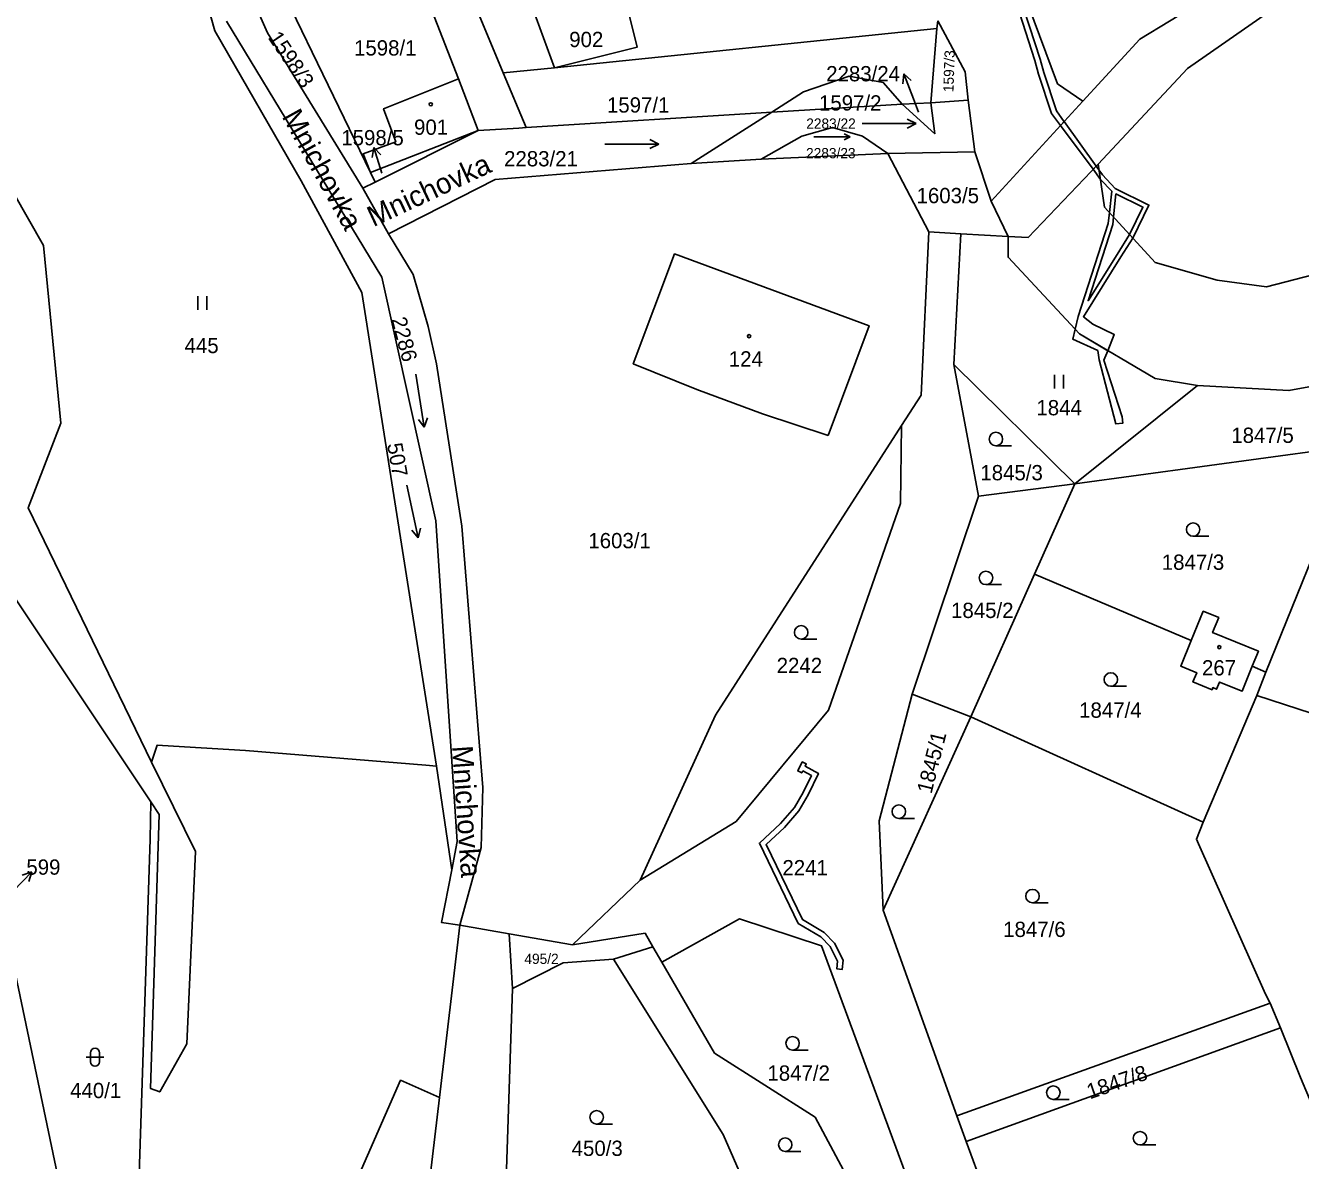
# Model space of a CAD drawing. Extents: x -725728 to -720881, y -1068679 to -1063504.
# Drawn here: x -723450.7 to -723308.8, y -1067405.4 to -1067279.2 of the extents above; entities that cross this region are included whole.
import ezdxf

# ---------------------------------------------------------------- set-up
doc = ezdxf.new("R2010")
doc.units = 0
for name, color, linetype in [('Hranice parcel', 7, 'Continuous'), ('Parcelní čísla', 7, 'Continuous'), ('Pop  PČ popisy', 7, 'Continuous'), ('Věcná břemena k části', 7, 'Continuous'), ('Značky budov', 7, 'Continuous'), ('Značky kultur', 7, 'Continuous')]:
    doc.layers.add(name, color=color, linetype=linetype)

# ---------------------------------------------------------------- blocks, each defined once
blk = doc.blocks.new('1029_110')
at = {"layer": 'Pop  PČ popisy'}
for p, q in [((0, 0), (0.208, 0.216)), ((0.208, 0.216), (0.103, 0.179)), ((0.208, 0.216), (0.175, 0.109))]:
    blk.add_line(p, q, dxfattribs=at)
blk = doc.blocks.new('3.04_3')
at = {"layer": 'Značky kultur'}
blk.add_line((0.001, 0), (0.176, 0), dxfattribs=at)
blk.add_circle((0.001, 0.075), 0.075, dxfattribs=at)
blk = doc.blocks.new('3.04_2')
at = {"layer": 'Značky kultur'}
blk.add_line((0.001, 0), (0.176, 0), dxfattribs=at)
blk.add_circle((0.001, 0.075), 0.075, dxfattribs=at)
blk = doc.blocks.new('3.16_2')
at = {"layer": 'Značky kultur'}
for p, q in [((-0.05, 0.15), (-0.05, 0.05)), ((0.05, 0.05), (0.05, 0.15)), ((-0.1, 0.1), (0.1, 0.1))]:
    blk.add_line(p, q, dxfattribs=at)
for centre, start, end in [((0, 0.15), 0, 180), ((0, 0.05), 180, 359.9879)]:
    blk.add_arc(centre, 0.05, start, end, dxfattribs=at)
blk = doc.blocks.new('3.06_1')
at = {"layer": 'Značky kultur'}
for p, q in [((-0.051, 0), (-0.051, 0.15)), ((0.049, 0), (0.049, 0.15))]:
    blk.add_line(p, q, dxfattribs=at)
blk = doc.blocks.new('8.02_24')
at = {"layer": 'Značky kultur'}
for p, q in [((-0.063, 0.292), (0.062, -0.295)), ((0.062, -0.295), (-0.007, -0.21)), ((0.062, -0.295), (0.091, -0.189))]:
    blk.add_line(p, q, dxfattribs=at)
blk = doc.blocks.new('4.02_6')
at = {"layer": 'Značky budov'}
blk.add_circle((0, -0.001), 0.0175, dxfattribs=at)
blk = doc.blocks.new('4.02_3')
at = {"layer": 'Značky budov'}
blk.add_circle((-0.001, 0), 0.0175, dxfattribs=at)
blk = doc.blocks.new('1029_170')
at = {"layer": 'Pop  PČ popisy'}
for p, q in [((-0.107, 0.28), (-0.118, 0.169)), ((0, 0), (-0.107, 0.28)), ((-0.107, 0.28), (-0.025, 0.205))]:
    blk.add_line(p, q, dxfattribs=at)
blk = doc.blocks.new('1029_175')
at = {"layer": 'Pop  PČ popisy'}
for p, q in [((-0.088, 0.287), (-0.106, 0.177)), ((0, 0), (-0.088, 0.287)), ((-0.088, 0.287), (-0.011, 0.206))]:
    blk.add_line(p, q, dxfattribs=at)
blk = doc.blocks.new('8.02_38')
at = {"layer": 'Značky kultur'}
for p, q in [((0.302, -0.001), (0.204, 0.049)), ((-0.298, -0.001), (0.302, -0.001)), ((0.302, -0.001), (0.204, -0.051))]:
    blk.add_line(p, q, dxfattribs=at)
blk = doc.blocks.new('8.02_39')
at = {"layer": 'Značky kultur'}
for p, q in [((0.202, -0.001), (0.137, 0.033)), ((-0.2, -0.001), (0.202, -0.001)), ((0.202, -0.001), (0.137, -0.034))]:
    blk.add_line(p, q, dxfattribs=at)
blk = doc.blocks.new('8.02_43')
at = {"layer": 'Značky kultur'}
for p, q in [((-0.047, 0.294), (0.046, -0.298)), ((0.046, -0.298), (-0.018, -0.21)), ((0.046, -0.298), (0.081, -0.194))]:
    blk.add_line(p, q, dxfattribs=at)

msp = doc.modelspace()

# ---------------------------------------------------------------- linework, layer by layer
at = {"layer": 'Hranice parcel'}
for p, q in [((-723414.12, -1067255.38), (-723402.54, -1067285.12)), ((-723349.18, -1067278.64), (-723349.32, -1067279.49)), ((-723349.98, -1067287.79), (-723349.32, -1067279.49)), ((-723395.03, -1067290.53), (-723397.58, -1067284.45)), ((-723402.54, -1067285.12), (-723400.37, -1067290.85)), ((-723353.15, -1067287.91), (-723349.98, -1067287.79)), ((-723349.98, -1067287.79), (-723345.81, -1067287.46)), ((-723345.08, -1067293.23), (-723345.81, -1067287.46)), ((-723333.05, -1067287.6), (-723343.25, -1067298.72)), ((-723395.03, -1067290.53), (-723367.68, -1067288.81)), ((-723376.65, -1067294.53), (-723367.68, -1067288.81)), ((-723367.68, -1067288.81), (-723353.15, -1067287.91)), ((-723400.37, -1067290.85), (-723412.32, -1067295.54)), ((-723400.37, -1067290.85), (-723411.83, -1067296.59)), ((-723354.75, -1067293.4), (-723368.85, -1067294.03)), ((-723345.08, -1067293.23), (-723354.75, -1067293.4)), ((-723350.2, -1067302.12), (-723354.75, -1067293.4)), ((-723343.25, -1067298.72), (-723345.08, -1067293.23)), ((-723368.85, -1067294.03), (-723376.65, -1067294.53)), ((-723411.83, -1067296.59), (-723412.32, -1067295.54)), ((-723413.19, -1067297.27), (-723411.83, -1067296.59)), ((-723413.19, -1067297.27), (-723410.32, -1067302.34)), ((-723341.35, -1067302.64), (-723343.25, -1067298.72)), ((-723350.2, -1067302.12), (-723346.63, -1067302.33)), ((-723350.2, -1067302.12), (-723346.63, -1067302.33)), ((-723346.63, -1067302.33), (-723347.4, -1067316.87)), ((-723346.63, -1067302.33), (-723341.35, -1067302.64)), ((-723346.63, -1067302.33), (-723341.35, -1067302.64)), ((-723347.4, -1067316.87), (-723333.94, -1067330.17)), ((-723344.65, -1067331.54), (-723347.4, -1067316.87)), ((-723333.94, -1067330.17), (-723320.29, -1067319.24)), ((-723373.94, -1067355.91), (-723353.22, -1067323.68)), ((-723373.94, -1067355.91), (-723353.22, -1067323.68)), ((-723333.94, -1067330.17), (-723302.53, -1067325.89)), ((-723436.8, -1067365.55), (-723461.74, -1067328.13)), ((-723333.94, -1067330.17), (-723344.65, -1067331.54)), ((-723338.42, -1067340.21), (-723333.94, -1067330.17)), ((-723352.04, -1067353.56), (-723344.65, -1067331.54)), ((-723345.51, -1067356.09), (-723338.42, -1067340.21)), ((-723338.42, -1067340.21), (-723320.98, -1067347.59)), ((-723314.19, -1067350.46), (-723312.67, -1067351.11)), ((-723312.67, -1067351.11), (-723313.69, -1067353.7)), ((-723345.51, -1067356.09), (-723352.04, -1067353.56)), ((-723313.69, -1067353.7), (-723319.66, -1067367.82)), ((-723382.34, -1067374.26), (-723373.94, -1067355.91)), ((-723382.34, -1067374.26), (-723373.94, -1067355.91)), ((-723345.51, -1067356.09), (-723355.27, -1067377.61)), ((-723319.66, -1067367.82), (-723345.51, -1067356.09)), ((-723403.29, -1067373.09), (-723404.99, -1067361.58)), ((-723403.29, -1067373.09), (-723402.68, -1067369.95)), ((-723403.29, -1067373.09), (-723402.68, -1067369.95)), ((-723389.84, -1067381.47), (-723382.34, -1067374.26)), ((-723389.84, -1067381.47), (-723382.34, -1067374.26)), ((-723355.27, -1067377.61), (-723347.09, -1067400.49)), ((-723404.66, -1067398.42), (-723402.38, -1067379.26)), ((-723396.89, -1067380.23), (-723402.38, -1067379.26)), ((-723396.89, -1067380.23), (-723402.38, -1067379.26)), ((-723389.84, -1067381.47), (-723396.89, -1067380.23)), ((-723396.89, -1067380.23), (-723396.52, -1067386.31)), ((-723389.84, -1067381.47), (-723396.89, -1067380.23)), ((-723380.9, -1067381.66), (-723385.29, -1067383.03)), ((-723379.91, -1067383.37), (-723380.9, -1067381.66)), ((-723379.91, -1067383.37), (-723380.9, -1067381.66)), ((-723396.52, -1067386.31), (-723397.71, -1067421.53)), ((-723347.09, -1067400.49), (-723312.22, -1067387.94)), ((-723312.22, -1067387.94), (-723311.07, -1067390.7)), ((-723311.07, -1067390.7), (-723346.03, -1067403.35)), ((-723356.56, -1067412.32), (-723362.83, -1067400.63)), ((-723356.56, -1067412.32), (-723362.83, -1067400.63)), ((-723346.03, -1067403.35), (-723347.09, -1067400.49)), ((-723339.86, -1067420), (-723346.03, -1067403.35))]:
    msp.add_line(p, q, dxfattribs=at)
for points in [[(-723397.58, -1067284.45), (-723421.41, -1067227.09), (-723426.77, -1067218.67), (-723431.18, -1067215.78), (-723441.16, -1067210.08), (-723467.35, -1067169.18), (-723470.46, -1067160.21), (-723468.56, -1067147.06), (-723469.77, -1067127.67), (-723526.68, -1067049.28)], [(-723331.36, -1067294.58), (-723321.39, -1067283.95), (-723310.8, -1067276.59), (-723303.2, -1067261.38), (-723302.32, -1067244.79), (-723301.33, -1067240.55), (-723296.96, -1067239.06), (-723285.74, -1067240.55), (-723267.92, -1067231.45), (-723252.58, -1067220.47), (-723252.71, -1067195.53)], [(-723331.36, -1067294.58), (-723321.39, -1067283.95), (-723310.8, -1067276.59), (-723303.2, -1067261.38), (-723302.32, -1067244.79), (-723301.33, -1067240.55), (-723296.96, -1067239.06), (-723285.74, -1067240.55), (-723267.92, -1067231.45), (-723252.58, -1067220.47), (-723252.71, -1067195.53)], [(-723331.36, -1067294.58), (-723330.64, -1067299.39), (-723324.99, -1067305.53), (-723318.12, -1067307.49), (-723312.6, -1067308.23), (-723307.32, -1067306.88), (-723301.3, -1067302.95), (-723242.81, -1067230.81), (-723227.82, -1067207.75)], [(-723428.63, -1067269.13), (-723421.77, -1067276.05), (-723412.32, -1067295.54)], [(-723428.63, -1067269.13), (-723423.79, -1067280), (-723413.19, -1067297.27)], [(-723404.99, -1067361.58), (-723413.32, -1067308.89), (-723420.05, -1067296.45), (-723429.67, -1067279.76), (-723432.27, -1067270.54)], [(-723333.05, -1067287.6), (-723335.86, -1067285.65), (-723341.77, -1067269.77)], [(-723391.86, -1067283.88), (-723394.31, -1067277.19), (-723391.89, -1067276.25), (-723391.8, -1067276.49), (-723384.35, -1067274.66), (-723382.67, -1067281.59), (-723391.86, -1067283.88)], [(-723320.11, -1067276.7), (-723326.7, -1067280.69), (-723333.05, -1067287.6)], [(-723402.68, -1067369.95), (-723405.05, -1067334.28), (-723411.07, -1067307.18), (-723428.36, -1067278.67)], [(-723402.68, -1067369.95), (-723405.05, -1067334.28), (-723411.07, -1067307.18), (-723428.36, -1067278.67)], [(-723345.81, -1067287.46), (-723346.15, -1067284.33), (-723349.18, -1067278.64)], [(-723349.32, -1067279.49), (-723391.86, -1067283.88), (-723397.58, -1067284.45)], [(-723460.32, -1067283.4), (-723448.73, -1067303.66), (-723446.82, -1067323.42), (-723450.44, -1067332.82), (-723436.73, -1067361.12)], [(-723367.68, -1067288.81), (-723364.13, -1067286.56), (-723359.05, -1067284.81), (-723355.27, -1067285.52), (-723353.15, -1067287.91)], [(-723412.32, -1067295.54), (-723413.17, -1067293.44), (-723409.52, -1067292.11), (-723410.89, -1067288.43), (-723402.54, -1067285.12)], [(-723349.98, -1067287.79), (-723349.53, -1067291.22), (-723353.15, -1067287.91)], [(-723400.37, -1067290.85), (-723395.82, -1067290.58), (-723395.03, -1067290.53)], [(-723368.85, -1067294.03), (-723364.33, -1067291.48), (-723360.92, -1067290.52), (-723357.59, -1067291.48), (-723354.75, -1067293.4)], [(-723376.65, -1067294.53), (-723398.47, -1067296.32), (-723410.32, -1067302.34)], [(-723341.35, -1067302.64), (-723339.14, -1067302.77), (-723331.36, -1067294.58)], [(-723341.35, -1067302.64), (-723339.14, -1067302.77), (-723331.36, -1067294.58)], [(-723410.32, -1067302.34), (-723407.59, -1067306.86), (-723405.91, -1067312.67), (-723405.01, -1067316.82), (-723402.19, -1067334.88), (-723399.84, -1067363.94), (-723400.02, -1067370.64), (-723402.38, -1067379.26)], [(-723353.22, -1067323.68), (-723351.05, -1067320.31), (-723350.2, -1067302.12)], [(-723353.22, -1067323.68), (-723351.05, -1067320.31), (-723350.2, -1067302.12)], [(-723320.29, -1067319.24), (-723325, -1067318.45), (-723333.43, -1067313.49), (-723341.37, -1067304.95), (-723341.35, -1067302.64)], [(-723361.39, -1067324.78), (-723356.84, -1067312.57), (-723378.49, -1067304.58), (-723383.09, -1067316.81), (-723376.03, -1067319.68), (-723368.69, -1067322.37), (-723361.39, -1067324.78)], [(-723299.82, -1067316.96), (-723303.42, -1067318.55), (-723310.12, -1067319.79), (-723320.29, -1067319.24)], [(-723353.22, -1067323.68), (-723353.34, -1067332.34), (-723361.35, -1067355.33), (-723371.65, -1067367.74), (-723382.34, -1067374.26)], [(-723302.53, -1067325.89), (-723307.47, -1067338.2), (-723312.67, -1067351.11)], [(-723314.19, -1067350.46), (-723313.51, -1067348.79), (-723318.61, -1067346.71), (-723317.93, -1067345.04), (-723319.65, -1067344.34), (-723320.98, -1067347.59)], [(-723320.98, -1067347.59), (-723322.15, -1067350.46), (-723320.38, -1067351.18), (-723320.8, -1067352.2), (-723318.67, -1067353.07), (-723318.57, -1067352.84), (-723318.16, -1067353.01), (-723317.83, -1067352.22), (-723315.33, -1067353.24), (-723314.19, -1067350.46)], [(-723355.27, -1067377.61), (-723355.72, -1067367.66), (-723352.04, -1067353.56)], [(-723275.51, -1067366.12), (-723293.84, -1067360.16), (-723313.69, -1067353.7)], [(-723404.99, -1067361.58), (-723406.18, -1067361.48), (-723426.26, -1067359.84), (-723433.05, -1067359.41), (-723436.08, -1067359.22), (-723436.73, -1067361.12)], [(-723436.73, -1067361.12), (-723431.8, -1067371.06), (-723432.79, -1067392.45), (-723435.79, -1067397.81), (-723436.84, -1067397.42), (-723435.85, -1067366.97), (-723436.8, -1067365.55)], [(-723436.8, -1067365.55), (-723436.87, -1067369.68), (-723438.23, -1067411.48), (-723438.59, -1067414.34), (-723434.32, -1067416.19), (-723433.19, -1067416.68)], [(-723319.66, -1067367.82), (-723320.42, -1067369.68), (-723320.18, -1067370.23), (-723312.72, -1067386.95), (-723312.22, -1067387.94)], [(-723402.38, -1067379.26), (-723404.43, -1067378.98), (-723403.29, -1067373.09)], [(-723402.38, -1067379.26), (-723404.43, -1067378.98), (-723403.29, -1067373.09)], [(-723450.18, -1067474.94), (-723451.44, -1067461.37), (-723447.16, -1067407.06), (-723453.2, -1067378.34)], [(-723339.75, -1067441.11), (-723348.03, -1067419.6), (-723351.55, -1067410.2), (-723362.13, -1067381.58), (-723371.25, -1067378.57), (-723379.91, -1067383.37)], [(-723380.9, -1067381.66), (-723381.78, -1067380.14), (-723389.84, -1067381.47)], [(-723380.9, -1067381.66), (-723381.78, -1067380.14), (-723389.84, -1067381.47)], [(-723385.29, -1067383.03), (-723390.9, -1067383.46), (-723396.52, -1067386.31)], [(-723368.75, -1067412.49), (-723373.1, -1067402.56), (-723385.29, -1067383.03)], [(-723362.83, -1067400.63), (-723374.05, -1067393.49), (-723379.91, -1067383.37)], [(-723362.83, -1067400.63), (-723374.05, -1067393.49), (-723379.91, -1067383.37)], [(-723311.07, -1067390.7), (-723308.82, -1067396.22), (-723305.22, -1067404.74), (-723304.01, -1067407.65)], [(-723419.91, -1067421.97), (-723417.16, -1067415.31), (-723414.37, -1067408.78), (-723408.99, -1067396.52), (-723404.66, -1067398.42)], [(-723438.33, -1067477.89), (-723410.83, -1067450.32), (-723404.66, -1067398.42)]]:
    msp.add_lwpolyline(points, dxfattribs=at)
at = {"layer": 'Pop  PČ popisy'}
msp.add_line((-723351.35, -1067288.82), (-723351.91, -1067287.34), dxfattribs=at)
at = {"layer": 'Věcná břemena k části'}
msp.add_lwpolyline([(-723340.79, -1067275.66), (-723338.39, -1067283.08), (-723337.98, -1067284.57), (-723336.53, -1067288.96), (-723335.53, -1067290.31), (-723335.13, -1067289.87), (-723335.99, -1067288.68), (-723337.4, -1067284.39), (-723337.81, -1067282.9), (-723340.21, -1067275.5)], dxfattribs=at)
for points in [[(-723331.57, -1067294.81), (-723335.13, -1067289.86), (-723335.54, -1067290.31), (-723331.92, -1067295.17)], [(-723331.92, -1067295.17), (-723331.57, -1067294.81), (-723335.13, -1067289.86), (-723335.54, -1067290.31)], [(-723335.13, -1067289.86), (-723335.54, -1067290.31), (-723331.92, -1067295.17), (-723331.57, -1067294.81)], [(-723329.38, -1067323.5), (-723328.61, -1067323.42), (-723328.68, -1067322.72), (-723330.7, -1067316.41), (-723330.27, -1067315.35), (-723329.55, -1067313.54), (-723331.94, -1067312.38), (-723332.99, -1067311.57), (-723328.82, -1067304.9), (-723327.48, -1067302.82), (-723325.7, -1067299.15), (-723329.47, -1067297.3), (-723330.85, -1067295.8), (-723331.26, -1067295.23), (-723331.57, -1067294.81), (-723331.92, -1067295.17), (-723331.1, -1067296.3), (-723329.84, -1067297.61), (-723330.1, -1067299.98), (-723330.23, -1067301.2), (-723333.56, -1067311.56), (-723333.91, -1067312.97), (-723334.18, -1067314.06), (-723331.4, -1067315.33), (-723331.22, -1067316.37)], [(-723330.27, -1067315.35), (-723329.55, -1067313.54), (-723331.94, -1067312.38), (-723332.99, -1067311.57), (-723328.82, -1067304.9), (-723327.48, -1067302.82), (-723325.7, -1067299.15), (-723329.47, -1067297.3), (-723330.85, -1067295.8), (-723331.26, -1067295.23), (-723331.57, -1067294.81), (-723331.92, -1067295.17), (-723331.1, -1067296.3), (-723329.84, -1067297.61), (-723330.1, -1067299.98), (-723330.23, -1067301.2), (-723333.56, -1067311.56), (-723333.91, -1067312.97), (-723334.18, -1067314.06), (-723331.4, -1067315.33), (-723331.22, -1067316.37), (-723329.38, -1067323.5), (-723328.61, -1067323.42), (-723328.68, -1067322.72), (-723330.7, -1067316.41)], [(-723331.57, -1067294.81), (-723331.92, -1067295.17), (-723331.1, -1067296.3), (-723329.84, -1067297.61), (-723330.1, -1067299.98), (-723330.23, -1067301.2), (-723333.56, -1067311.56), (-723333.91, -1067312.97), (-723333.43, -1067313.49), (-723330.27, -1067315.35), (-723329.55, -1067313.54), (-723331.94, -1067312.38), (-723332.99, -1067311.57), (-723328.82, -1067304.9), (-723327.48, -1067302.82), (-723325.7, -1067299.15), (-723329.47, -1067297.3), (-723330.85, -1067295.8), (-723331.26, -1067295.23)], [(-723332.47, -1067309.79), (-723329.73, -1067301.3), (-723329.65, -1067300.47), (-723329.37, -1067297.9), (-723326.36, -1067299.37), (-723327.85, -1067302.43), (-723329.24, -1067304.64)], [(-723326.36, -1067299.37), (-723327.85, -1067302.43), (-723329.24, -1067304.64), (-723332.47, -1067309.79), (-723329.73, -1067301.3), (-723329.65, -1067300.47), (-723329.37, -1067297.9)], [(-723327.85, -1067302.43), (-723329.24, -1067304.64), (-723332.47, -1067309.79), (-723329.73, -1067301.3), (-723329.65, -1067300.47), (-723329.37, -1067297.9), (-723326.36, -1067299.37)], [(-723364.23, -1067362.1), (-723363.27, -1067362.63), (-723364.17, -1067364.5), (-723365.14, -1067366.17), (-723366.71, -1067367.97), (-723369.05, -1067370.14), (-723364.73, -1067379.07), (-723362.23, -1067380.55), (-723361.19, -1067381.63), (-723360.35, -1067383.28), (-723360.43, -1067384.13), (-723359.83, -1067384.19), (-723359.73, -1067383.16), (-723360.69, -1067381.27), (-723361.85, -1067380.07), (-723364.27, -1067378.65), (-723368.31, -1067370.28), (-723366.27, -1067368.39), (-723364.66, -1067366.53), (-723363.63, -1067364.78), (-723362.49, -1067362.39), (-723363.96, -1067361.56), (-723363.84, -1067361.32), (-723364.29, -1067361.1), (-723364.79, -1067362.1), (-723364.34, -1067362.32)]]:
    msp.add_lwpolyline(points, close=True, dxfattribs=at)
at = {"layer": 'Značky budov'}
msp.add_circle((-723317.87, -1067348.34), 0.175, dxfattribs=at)
at = {"layer": 'Značky kultur'}
for p, q in [((-723336.22, -1067319.55), (-723336.22, -1067318.05)), ((-723335.22, -1067319.55), (-723335.22, -1067318.05)), ((-723342.73, -1067325.93), (-723340.98, -1067325.93)), ((-723320.78, -1067336), (-723319.03, -1067336)), ((-723343.84, -1067341.38), (-723342.09, -1067341.38)), ((-723364.4, -1067347.44), (-723362.65, -1067347.44)), ((-723329.94, -1067352.68), (-723328.19, -1067352.68)), ((-723353.53, -1067367.38), (-723351.78, -1067367.38)), ((-723338.66, -1067376.78), (-723336.91, -1067376.78)), ((-723365.36, -1067393.16), (-723363.61, -1067393.16)), ((-723336.34, -1067398.65), (-723334.59, -1067398.65)), ((-723326.69, -1067403.72), (-723324.94, -1067403.72))]:
    msp.add_line(p, q, dxfattribs=at)
for centre in [(-723342.73, -1067325.18), (-723320.78, -1067335.25), (-723343.84, -1067340.63), (-723364.4, -1067346.69), (-723329.94, -1067351.93), (-723353.53, -1067366.63), (-723338.66, -1067376.03), (-723365.36, -1067392.41), (-723336.34, -1067397.9), (-723326.69, -1067402.97)]:
    msp.add_circle(centre, 0.75, dxfattribs=at)

# ---------------------------------------------------------------- block references
at = {"layer": 'Pop  PČ popisy', "xscale": 10, "yscale": 10}
for name, p in [('1029_170', (-723351.91, -1067287.34)), ('1029_175', (-723411.08, -1067295.61)), ('1029_110', (-723452.12, -1067375.48))]:
    msp.add_blockref(name, p, dxfattribs=at)
at = {"layer": 'Značky budov', "xscale": 10, "yscale": 10}
for name, p in [('4.02_6', (-723405.63, -1067287.92)), ('4.02_3', (-723370.19, -1067313.73))]:
    msp.add_blockref(name, p, dxfattribs=at)
at = {"layer": 'Značky kultur', "xscale": 10, "yscale": 10}
for name, p in [('8.02_38', (-723354.64, -1067290.07)), ('8.02_38', (-723383.28, -1067292.36)), ('8.02_39', (-723360.98, -1067291.56)), ('3.06_1', (-723431.06, -1067310.8)), ('8.02_43', (-723406.82, -1067320.89)), ('8.02_24', (-723407.67, -1067333.22)), ('3.16_2', (-723443, -1067394.96)), ('3.04_3', (-723387.18, -1067401.39)), ('3.04_2', (-723366.19, -1067404.44))]:
    msp.add_blockref(name, p, dxfattribs=at)

# ---------------------------------------------------------------- texts
at = {"layer": 'Parcelní čísla'}
for s, height, rotation, p in [('1598/3', 1.7, 304, (-723423.81, -1067280.52)), ('1597/3', 1.14, 88, (-723347.46, -1067286.6)), ('2286', 1.7, 285, (-723410.04, -1067311.84)), ('507', 1.7, 280, (-723410.5, -1067325.76)), ('1845/1', 1.7, 76, (-723349.9, -1067364.72)), ('1847/8', 1.7, 19, (-723332.27, -1067398.65))]:
    msp.add_text(s, height=height, rotation=rotation, dxfattribs=at).set_placement(p)
for s, height, p in [('902', 1.7, (-723390.22, -1067281.57)), ('1598/1', 1.7, (-723414.17, -1067282.51)), ('2283/24', 1.7, (-723361.62, -1067285.38)), ('1597/1', 1.7, (-723386.02, -1067288.86)), ('1597/2', 1.7, (-723362.42, -1067288.63)), ('901', 1.7, (-723407.49, -1067291.33)), ('2283/22', 1.14, (-723363.84, -1067290.65)), ('1598/5', 1.7, (-723415.59, -1067292.5)), ('2283/21', 1.7, (-723397.47, -1067294.84)), ('2283/23', 1.14, (-723363.86, -1067293.94)), ('1603/5', 1.7, (-723351.56, -1067298.94)), ('445', 1.7, (-723433.03, -1067315.62)), ('124', 1.7, (-723372.46, -1067317.11)), ('1844', 1.7, (-723338.22, -1067322.54)), ('1847/5', 1.7, (-723316.53, -1067325.61)), ('1845/3', 1.7, (-723344.46, -1067329.77)), ('1603/1', 1.7, (-723388.09, -1067337.33)), ('1847/3', 1.7, (-723324.27, -1067339.73)), ('1845/2', 1.7, (-723347.72, -1067345.09)), ('2242', 1.7, (-723367.13, -1067351.22)), ('267', 1.7, (-723319.79, -1067351.48)), ('1847/4', 1.7, (-723333.47, -1067356.19)), ('599', 1.7, (-723450.64, -1067373.65)), ('2241', 1.7, (-723366.49, -1067373.72)), ('1847/6', 1.7, (-723341.92, -1067380.58)), ('495/2', 1.14, (-723395.21, -1067383.58)), ('1847/2', 1.7, (-723368.16, -1067396.57)), ('440/1', 1.7, (-723445.77, -1067398.51)), ('450/3', 1.7, (-723389.95, -1067404.94))]:
    msp.add_text(s, height=height, dxfattribs=at).set_placement(p)
at = {"layer": 'Pop  PČ popisy'}
for rotation, p in [(299, (-723422.25, -1067289.29)), (25, (-723412.02, -1067301.62)), (274, (-723403.27, -1067359.36))]:
    msp.add_text('Mnichovka', height=2.3, rotation=rotation, dxfattribs=at).set_placement(p)

doc.saveas('drawing.dxf')
